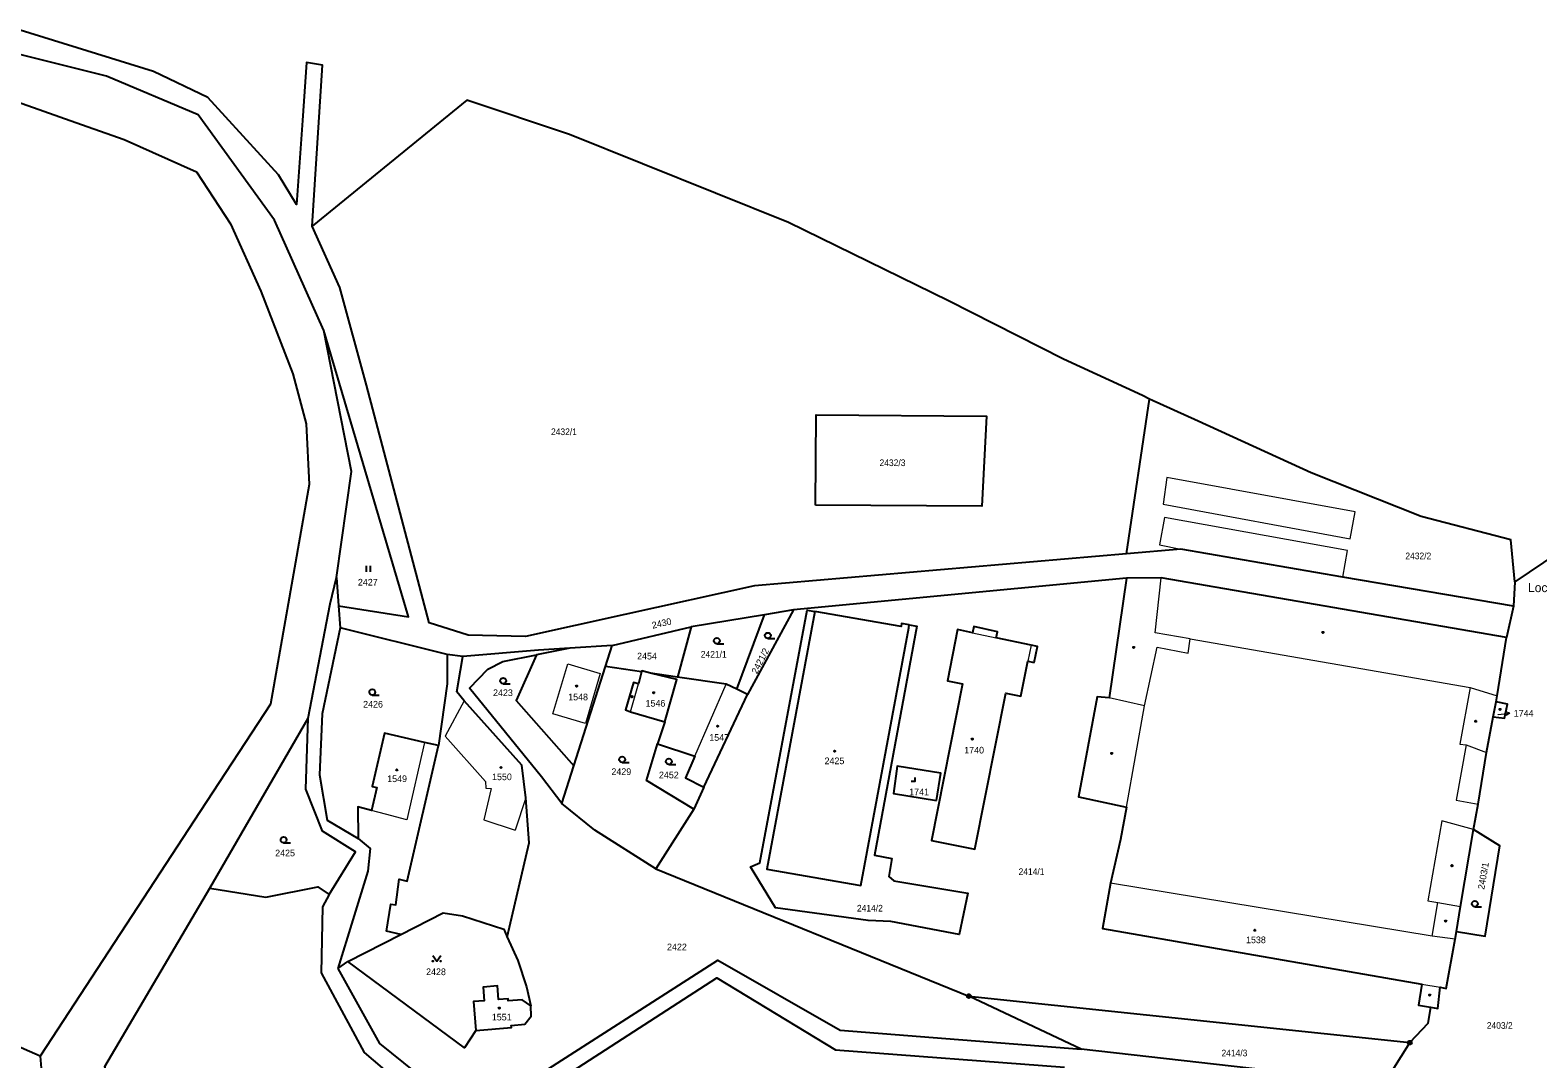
# Model space of a CAD drawing. Extents: x -679733 to -673243, y -1075091 to -1066557.
# Drawn here: x -678952.3 to -678567.5, y -1069534.6 to -1069271.9 of the extents above; entities that cross this region are included whole.
import ezdxf
from ezdxf.enums import TextEntityAlignment as Align

# ---------------------------------------------------------------- set-up
doc = ezdxf.new("R2010")
doc.units = 0
doc.header["$LTSCALE"] = 0.68
for name, color, linetype, lineweight in [('1', 7, 'Continuous', 25), ('3', 7, 'Continuous', 25), ('4', 7, 'Continuous', 13), ('5', 7, 'Continuous', 25), ('7', 7, 'Continuous', 13), ('8', 7, 'Continuous', 25)]:
    doc.layers.add(name, color=color, linetype=linetype, lineweight=lineweight)
doc.layers.add('2', color=7, linetype='Continuous')

msp = doc.modelspace()

# ---------------------------------------------------------------- linework, layer by layer
at = {"layer": '1'}
for p, q in [((-678672.5, -1069405.64), (-678666.65, -1069366.18)), ((-678874.17, -1069411.69), (-678873.61, -1069418.93)), ((-678873.61, -1069418.93), (-678873.17, -1069424.6)), ((-678757.51, -1069420.01), (-678764.86, -1069421.21)), ((-678845.9, -1069431.42), (-678873.17, -1069424.6)), ((-678803.81, -1069429.12), (-678783.63, -1069424.28)), ((-678783.63, -1069424.28), (-678787.11, -1069437.16)), ((-678841.88, -1069431.88), (-678845.9, -1069431.42)), ((-678796.29, -1069435.8), (-678805.51, -1069434.45)), ((-678769.23, -1069441.6), (-678771.99, -1069440.27)), ((-678906.47, -1069491.08), (-678881.36, -1069447.67)), ((-678790.36, -1069448.54), (-678792.17, -1069454.23)), ((-678816.62, -1069469.43), (-678813.57, -1069459.84)), ((-678684.1, -1069532.17), (-678712.73, -1069518.62)), ((-678949.77, -1069533.93), (-678957.3, -1069530.64)), ((-678606.74, -1069540.93), (-678684.1, -1069532.17))]:
    msp.add_line(p, q, dxfattribs=at)
for points in [[(-678907.01, -1069289.15), (-678920.84, -1069282.52), (-678954.88, -1069271.94)], [(-678877.4, -1069348.6), (-678889.92, -1069320.44), (-678909.46, -1069293.56), (-678932.8, -1069283.71), (-678957.65, -1069277.5), (-678962.59, -1069287.78), (-678940.68, -1069295.53), (-678928.37, -1069299.89), (-678909.84, -1069308.13), (-678901.21, -1069321.42), (-678893.47, -1069338.62), (-678885.29, -1069359.73)], [(-678672.5, -1069405.64), (-678767.41, -1069413.86), (-678800.53, -1069421.14), (-678825.9, -1069426.8), (-678840.54, -1069426.45), (-678850.5, -1069423.26), (-678866.5, -1069362.59), (-678873.27, -1069337.68), (-678880.33, -1069322.04), (-678877.71, -1069280.86), (-678881.79, -1069280.18), (-678882.85, -1069295.05)], [(-678882.85, -1069295.05), (-678884.38, -1069316.48), (-678888.98, -1069308.87), (-678907.01, -1069289.15)], [(-678688.56, -1069355.99), (-678717.95, -1069341.09), (-678758.78, -1069321.07), (-678814.64, -1069298.57), (-678840.84, -1069289.86), (-678880.33, -1069322.04)], [(-678874.17, -1069411.69), (-678870.32, -1069384.62), (-678877.4, -1069348.6)], [(-678873.61, -1069418.93), (-678855.72, -1069421.74), (-678877.4, -1069348.6)], [(-678666.65, -1069366.18), (-678668.44, -1069365.26), (-678688.56, -1069355.99)], [(-678885.29, -1069359.73), (-678881.89, -1069372.49), (-678881.14, -1069387.93)], [(-678597.33, -1069396.18), (-678625.35, -1069384.97), (-678654.24, -1069371.82), (-678666.65, -1069366.18)], [(-678881.14, -1069387.93), (-678890.96, -1069444.06), (-678908.9, -1069471.47), (-678949.77, -1069533.93)], [(-678573.4, -1069412.86), (-678574.42, -1069402.12), (-678597.33, -1069396.18)], [(-678573.72, -1069419.06), (-678617.32, -1069411.63), (-678658.62, -1069404.44), (-678672.5, -1069405.64)], [(-678557.51, -1069409.46), (-678556.76, -1069406.1), (-678562.44, -1069405.42), (-678573.4, -1069412.86), (-678573.72, -1069419.06), (-678575.48, -1069427.08)], [(-678881.36, -1069447.67), (-678875.75, -1069418.42), (-678874.17, -1069411.69)], [(-678672.52, -1069411.87), (-678757.51, -1069420.01), (-678769.23, -1069441.6)], [(-678672.52, -1069411.87), (-678676.93, -1069442.46), (-678679.97, -1069442.2), (-678684.79, -1069467.73), (-678672.47, -1069470.38), (-678673.99, -1069478.59), (-678676.61, -1069489.76), (-678678.6, -1069501.33), (-678597.1, -1069515.56), (-678597.98, -1069520.96), (-678594.9, -1069521.46)], [(-678575.48, -1069427.08), (-678663.69, -1069411.77), (-678672.52, -1069411.87)], [(-678727.99, -1069423.8), (-678726.02, -1069424.15), (-678736.85, -1069482.63), (-678732.36, -1069483.46), (-678733.17, -1069488.07), (-678731.88, -1069489.2), (-678712.98, -1069492.34), (-678715.18, -1069502.87), (-678732.67, -1069499.56), (-678738.46, -1069499.3), (-678762.1, -1069496.04), (-678768.44, -1069485.6), (-678766.06, -1069484.58), (-678754.03, -1069420.04), (-678752.06, -1069420.39)], [(-678771.99, -1069440.27), (-678764.86, -1069421.21), (-678783.63, -1069424.28)], [(-678752.06, -1069420.39), (-678764.3, -1069486.16), (-678740.32, -1069490.37), (-678728.08, -1069424.6), (-678727.99, -1069423.8)], [(-678727.99, -1069423.8), (-678729.91, -1069423.47), (-678730.05, -1069424.25), (-678752.06, -1069420.39)], [(-678873.17, -1069424.6), (-678877.78, -1069446.51), (-678878.5, -1069462.13), (-678876.54, -1069473.71), (-678868.59, -1069478.35)], [(-678578.12, -1069443.48), (-678577.93, -1069441.92), (-678575.48, -1069427.08)], [(-678845.9, -1069431.42), (-678845.93, -1069438.85), (-678848.13, -1069454.64)], [(-678814.6, -1069429.78), (-678822.56, -1069430.26), (-678841.88, -1069431.88)], [(-678821.79, -1069462.59), (-678840.21, -1069439.94), (-678835.54, -1069435.12), (-678831.71, -1069433.2), (-678823.1, -1069431.48)], [(-678823.1, -1069431.48), (-678828.29, -1069443.11), (-678813.57, -1069459.84)], [(-678803.81, -1069429.12), (-678814.6, -1069429.78), (-678823.1, -1069431.48)], [(-678813.57, -1069459.84), (-678805.51, -1069434.45), (-678803.81, -1069429.12)], [(-678830.55, -1069503.58), (-678824.99, -1069479.5), (-678825.79, -1069468.01), (-678826.87, -1069459.68), (-678841.52, -1069443.24), (-678843.45, -1069440.91), (-678842.5, -1069435.34), (-678841.88, -1069431.88)], [(-678796.29, -1069435.8), (-678797.06, -1069438.83), (-678798.35, -1069438.5), (-678800.36, -1069445.52), (-678799.13, -1069446.03), (-678790.36, -1069448.54)], [(-678794.03, -1069436.14), (-678796.24, -1069435.59), (-678796.29, -1069435.8)], [(-678790.36, -1069448.54), (-678787.28, -1069437.8), (-678794.03, -1069436.14)], [(-678771.99, -1069440.27), (-678774.7, -1069438.98), (-678787.11, -1069437.16), (-678794.03, -1069436.14)], [(-678792.17, -1069454.23), (-678782.67, -1069457.35), (-678785.06, -1069462.87), (-678780.4, -1069465.25), (-678769.23, -1069441.6)], [(-678583.97, -1069476.07), (-678582.72, -1069469.57), (-678580.65, -1069456.43), (-678578.9, -1069447.26), (-678578.12, -1069443.48)], [(-678578.9, -1069447.26), (-678576.03, -1069447.67), (-678575.29, -1069444.08), (-678578.12, -1069443.48)], [(-678876.01, -1069492.69), (-678869.31, -1069481.76), (-678877.69, -1069476.52), (-678881.92, -1069465.81), (-678881.36, -1069447.67)], [(-678848.13, -1069454.64), (-678851.64, -1069453.83), (-678861.89, -1069451.48), (-678865, -1069465.05), (-678863.83, -1069465.32), (-678865.17, -1069471.23), (-678868.65, -1069470.31), (-678868.59, -1069478.35)], [(-678857.68, -1069502.86), (-678861.36, -1069502.07), (-678860.29, -1069495.1), (-678858.98, -1069495.33), (-678858.11, -1069488.79), (-678856.09, -1069489.29), (-678848.13, -1069454.64)], [(-678782.95, -1069470.91), (-678794.99, -1069463.53), (-678792.17, -1069454.23)], [(-678792.61, -1069486.1), (-678808.17, -1069476.23), (-678816.62, -1069469.43), (-678821.79, -1069462.59)], [(-678780.4, -1069465.25), (-678782.95, -1069470.91), (-678792.61, -1069486.1), (-678712.73, -1069518.62), (-678600.18, -1069530.5)], [(-678588.31, -1069502.13), (-678587.28, -1069495.74), (-678583.97, -1069476.07)], [(-678588.31, -1069502.13), (-678580.94, -1069503.35), (-678577.22, -1069480.26), (-678583.97, -1069476.07)], [(-678868.59, -1069478.35), (-678865.5, -1069480.93), (-678866.17, -1069486.7), (-678873.76, -1069511.6)], [(-678753.4, -1069611.8), (-678769.33, -1069603.52), (-678840.08, -1069565.67), (-678889.74, -1069568.02), (-678916.13, -1069567.54), (-678921.3, -1069565.94), (-678927.01, -1069560.56), (-678930.31, -1069553.98), (-678933.26, -1069536.57), (-678906.47, -1069491.08)], [(-678906.47, -1069491.08), (-678892.15, -1069493.36), (-678878.91, -1069490.73), (-678876.01, -1069492.69)], [(-678876.01, -1069492.69), (-678877.71, -1069495.79), (-678878.05, -1069512.64), (-678867.07, -1069533.02), (-678849.84, -1069547.7), (-678826.62, -1069546.02), (-678777.08, -1069513.95), (-678746.76, -1069532.37), (-678688.35, -1069536.73)], [(-678857.68, -1069502.86), (-678846.89, -1069497.31), (-678841.95, -1069498.13), (-678831.44, -1069501.54), (-678830.55, -1069503.58)], [(-678873.76, -1069511.6), (-678871.2, -1069509.82), (-678857.68, -1069502.86)], [(-678830.55, -1069503.58), (-678827.82, -1069509.52), (-678825.65, -1069516.23), (-678824.51, -1069521.09)], [(-678594.9, -1069521.46), (-678593, -1069521.76), (-678592.46, -1069516.37), (-678590.88, -1069516.63), (-678588.62, -1069504.08), (-678588.31, -1069502.13)], [(-678873.76, -1069511.6), (-678863.16, -1069530.74), (-678847.4, -1069543.4), (-678827.73, -1069542.16), (-678776.82, -1069509.44), (-678745.58, -1069527.27), (-678684.1, -1069532.17)], [(-678838.58, -1069527.38), (-678841.44, -1069531.85), (-678871.2, -1069509.82)], [(-678824.51, -1069521.09), (-678826.72, -1069519.55), (-678830.31, -1069519.84), (-678830.36, -1069519.29), (-678832.75, -1069519.48), (-678833.03, -1069515.99), (-678836.72, -1069516.29), (-678836.44, -1069519.78), (-678839.18, -1069520), (-678838.58, -1069527.38)], [(-678838.58, -1069527.38), (-678829.51, -1069526.64), (-678829.55, -1069526.1), (-678826.07, -1069525.81), (-678824.46, -1069523.77), (-678824.51, -1069521.09)], [(-678594.9, -1069521.46), (-678595.58, -1069525.65), (-678600.18, -1069530.5)], [(-678600.18, -1069530.5), (-678604.79, -1069537.75), (-678606.74, -1069540.93)], [(-678949.77, -1069533.93), (-678947.78, -1069557.42), (-678934.02, -1069575.7)]]:
    msp.add_lwpolyline(points, dxfattribs=at)
for points in [[(-678751.84, -1069393.27), (-678751.68, -1069370.18), (-678708.27, -1069370.48), (-678709.39, -1069393.52)], [(-678696.07, -1069433.44), (-678695.25, -1069429.32), (-678696.87, -1069429), (-678705.79, -1069427.11), (-678705.46, -1069425.55), (-678711.48, -1069424.27), (-678711.81, -1069425.84), (-678715.62, -1069425.03), (-678718.21, -1069438.08), (-678714.38, -1069438.84), (-678722.31, -1069478.86), (-678711.21, -1069481.06), (-678703.33, -1069441.28), (-678699.45, -1069442.05), (-678697.68, -1069433.12)], [(-678720.99, -1069468.63), (-678719.91, -1069461.68), (-678731.03, -1069459.91), (-678732.01, -1069466.88)]]:
    msp.add_lwpolyline(points, close=True, dxfattribs=at)
at = {"layer": '3'}
for p, q in [((-678866.461, -1069410.28), (-678866.461, -1069408.78)), ((-678865.46, -1069410.28), (-678865.46, -1069408.78)), ((-678764.043, -1069427.31), (-678762.293, -1069427.31)), ((-678777.043, -1069428.62), (-678775.293, -1069428.62)), ((-678831.593, -1069438.83), (-678829.843, -1069438.83)), ((-678865.003, -1069441.74), (-678863.253, -1069441.74)), ((-678801.203, -1069458.93), (-678799.453, -1069458.93)), ((-678789.303, -1069459.44), (-678787.553, -1069459.44)), ((-678887.633, -1069479.47), (-678885.883, -1069479.47)), ((-678583.603, -1069495.78), (-678581.853, -1069495.78))]:
    msp.add_line(p, q, dxfattribs=at)
for points in [[(-678727.421, -1069463.75), (-678726.42, -1069463.75), (-678726.42, -1069462.75)], [(-678849.54, -1069508.209), (-678848.54, -1069509.71), (-678847.54, -1069508.209)]]:
    msp.add_lwpolyline(points, dxfattribs=at)
for centre, radius in [((-678777.0429, -1069427.8698), 0.75), ((-678764.0429, -1069426.5598), 0.75), ((-678831.5929, -1069438.0798), 0.75), ((-678865.0029, -1069440.9898), 0.75), ((-678801.2029, -1069458.1798), 0.75), ((-678789.3029, -1069458.6898), 0.75), ((-678887.6329, -1069478.7198), 0.75), ((-678583.6029, -1069495.0298), 0.75), ((-678849.54, -1069509.7095), 0.1), ((-678847.54, -1069509.7095), 0.1)]:
    msp.add_circle(centre, radius, dxfattribs=at)
at = {"layer": '4'}
for p, q in [((-678662.18, -1069386.17), (-678663.16, -1069392.98)), ((-678614.15, -1069394.98), (-678662.18, -1069386.17)), ((-678663.16, -1069392.98), (-678615.45, -1069401.83)), ((-678662.82, -1069396.38), (-678664.08, -1069403.4)), ((-678616.1, -1069404.78), (-678662.82, -1069396.38)), ((-678615.45, -1069401.83), (-678614.15, -1069394.98)), ((-678664.08, -1069403.4), (-678658.62, -1069404.44)), ((-678617.32, -1069411.63), (-678616.1, -1069404.78)), ((-678665.22, -1069425.85), (-678663.69, -1069411.77)), ((-678711.81, -1069425.84), (-678705.79, -1069427.11)), ((-678656.22, -1069427.42), (-678665.22, -1069425.85)), ((-678656.79, -1069431.03), (-678656.22, -1069427.42)), ((-678656.22, -1069427.42), (-678584.78, -1069439.84)), ((-678696.87, -1069429), (-678697.68, -1069433.12)), ((-678667.87, -1069444.53), (-678664.68, -1069429.51)), ((-678664.68, -1069429.51), (-678656.79, -1069431.03)), ((-678818.91, -1069446.57), (-678815.11, -1069433.76)), ((-678815.11, -1069433.76), (-678806.8, -1069436.23)), ((-678806.8, -1069436.23), (-678810.6, -1069449.04)), ((-678799.13, -1069446.03), (-678797.06, -1069438.83)), ((-678782.67, -1069457.35), (-678774.7, -1069438.98)), ((-678667.87, -1069444.53), (-678676.93, -1069442.46)), ((-678584.78, -1069439.84), (-678587.42, -1069454.25)), ((-678584.78, -1069439.84), (-678577.93, -1069441.92)), ((-678841.52, -1069443.24), (-678846.38, -1069452.23)), ((-678810.6, -1069449.04), (-678818.91, -1069446.57)), ((-678672.47, -1069470.38), (-678667.87, -1069444.53)), ((-678851.64, -1069453.83), (-678856.18, -1069473.61)), ((-678846.38, -1069452.23), (-678836.12, -1069463.77)), ((-678585.82, -1069454.49), (-678588.32, -1069468.6)), ((-678587.42, -1069454.25), (-678585.82, -1069454.49)), ((-678585.82, -1069454.49), (-678580.65, -1069456.43)), ((-678834.67, -1069465.59), (-678836.51, -1069473.6)), ((-678836.12, -1069463.77), (-678835.99, -1069465.49)), ((-678835.99, -1069465.49), (-678834.67, -1069465.59)), ((-678825.79, -1069468.01), (-678828.52, -1069476.2)), ((-678588.32, -1069468.6), (-678582.72, -1069469.57)), ((-678861.64, -1069472.16), (-678865.17, -1069471.23)), ((-678856.18, -1069473.61), (-678861.64, -1069472.16)), ((-678836.51, -1069473.6), (-678828.52, -1069476.2)), ((-678592.04, -1069473.87), (-678595.56, -1069494.32)), ((-678583.97, -1069476.07), (-678592.04, -1069473.87)), ((-678594.52, -1069503.31), (-678676.61, -1069489.76)), ((-678595.56, -1069494.32), (-678593.05, -1069494.75)), ((-678594.52, -1069503.31), (-678593.05, -1069494.75)), ((-678593.05, -1069494.75), (-678587.28, -1069495.74)), ((-678588.62, -1069504.08), (-678594.52, -1069503.31)), ((-678597.1, -1069515.56), (-678592.46, -1069516.37))]:
    msp.add_line(p, q, dxfattribs=at)
at = {"layer": '5'}
for centre in [(-678622.3652, -1069425.7549), (-678670.6352, -1069429.5849), (-678812.8619, -1069439.4334), (-678798.7168, -1069442.1492), (-678793.1768, -1069441.1592), (-678577.1468, -1069445.3892), (-678776.8768, -1069449.6792), (-678583.3652, -1069448.4349), (-678711.8868, -1069452.9692), (-678747.0168, -1069456.0692), (-678676.2752, -1069456.6549), (-678858.7319, -1069460.8634), (-678832.1419, -1069460.2334), (-678589.4252, -1069485.3049), (-678591.0352, -1069499.4449), (-678639.7468, -1069501.7992), (-678595.1068, -1069518.3392), (-678832.6019, -1069521.6734)]:
    msp.add_circle(centre, 0.175, dxfattribs=at)
at = {"layer": '7'}
msp.add_line((-678574.661, -1069446.374), (-678575.716, -1069445.999), dxfattribs=at)
msp.add_lwpolyline([(-678577.72, -1069446.75), (-678577.64, -1069446.74), (-678574.661, -1069446.374), (-678575.594, -1069446.993)], dxfattribs=at)
at = {"layer": '8'}
for centre, radius in [((-678712.73, -1069518.6199), 0.5), ((-678712.73, -1069518.6199), 0.0303), ((-678600.18, -1069530.4999), 0.5), ((-678600.18, -1069530.4999), 0.0303)]:
    msp.add_circle(centre, radius, dxfattribs=at)

# ---------------------------------------------------------------- texts
at = {"layer": '2', "width": 0.95}
for s, p in [('2432/1', (-678819.38, -1069375.35)), ('2432/3', (-678735.53, -1069383.269)), ('2432/2', (-678601.32, -1069407.05)), ('2421/1', (-678781.15, -1069432.17)), ('2414/1', (-678700.04, -1069487.67)), ('2414/2', (-678741.3, -1069497.019)), ('2403/2', (-678580.54, -1069526.96)), ('2414/3', (-678648.26, -1069533.999))]:
    msp.add_text(s, height=1.7, dxfattribs=at).set_placement(p)
at = {"layer": '2'}
for s, p in [('2427', (-678868.67, -1069413.769)), ('2426', (-678867.34, -1069444.93)), ('2423', (-678834.18, -1069441.999)), ('1548', (-678815, -1069443.08)), ('1546', (-678795.25, -1069444.7)), ('1744', (-678573.66, -1069447.249)), ('1547', (-678778.99, -1069453.42)), ('2425', (-678749.57, -1069459.39)), ('1740', (-678713.92, -1069456.66)), ('1549', (-678861.2, -1069463.96)), ('1550', (-678834.44, -1069463.47)), ('2429', (-678803.97, -1069462.15)), ('1741', (-678727.97, -1069467.32)), ('2425', (-678889.79, -1069482.92)), ('1538', (-678641.99, -1069505.1)), ('2422', (-678789.77, -1069506.91)), ('2428', (-678851.27, -1069513.259)), ('1551', (-678834.49, -1069524.83))]:
    msp.add_text(s, height=1.7, dxfattribs=at).set_placement(p)
for s, rotation, p in [('2430', 13, (-678793.418, -1069424.808)), ('2421/2', 63, (-678766.792, -1069436.505)), ('2403/1', 80, (-678581.192, -1069491.487))]:
    msp.add_text(s, height=1.7, rotation=rotation, dxfattribs=at).set_placement(p)
for s, p in [('2454', (-678794.89, -1069432.65)), ('2452', (-678789.31, -1069462.989))]:
    msp.add_text(s, height=1.7, dxfattribs=at).set_placement(p, align=Align.CENTER)
at = {"layer": '7'}
msp.add_text('Lochy', height=2.3, dxfattribs=at).set_placement((-678565.91, -1069415.45), align=Align.CENTER)

doc.saveas('drawing.dxf')
